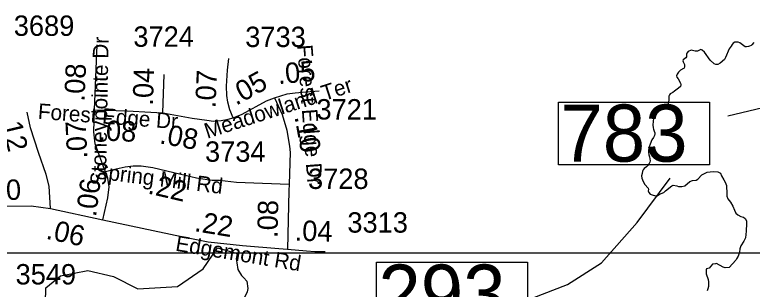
# Model space of a CAD drawing. Extents: x 1662474 to 1856135, y 779280 to 917889.
# Drawn here: x 1775870 to 1780399, y 826365 to 828048 of the extents above; entities that cross this region are included whole.
import ezdxf

# ---------------------------------------------------------------- set-up
doc = ezdxf.new("R2010")
doc.units = 0
for name, color, linetype in [('Exist Hydrographic Creek Single Shore', 7, 'Continuous'), ('Exist Hydrographic Misc Water Feature', 7, 'Continuous'), ('Exist Hydrographic Pond Under 1500 Sq Ft', 7, 'Continuous'), ('Exist Road Secondary Mileage Hundredths English Label', 7, 'Continuous'), ('Exist Road Secondary Mileage Tenths English Label', 7, 'Continuous'), ('Exist Road Secondary Structure Standard Bridge Number Label', 7, 'Continuous'), ('Exist Road Secondary Type 51 Attributed', 7, 'Continuous'), ('Exist Road Secondary Type 51 Label', 7, 'Continuous'), ('Exist Road Secondary Type 51 Number Label', 7, 'Continuous'), ('Map Preparation Inset Cut Line', 7, 'Continuous')]:
    doc.layers.add(name, color=color, linetype=linetype)

msp = doc.modelspace()

# ---------------------------------------------------------------- linework, layer by layer
at = {"layer": 'Exist Hydrographic Creek Single Shore'}
for points in [[(1780409, 827877.1), (1780396.9, 827863.8), (1780392.1, 827859.2), (1780383, 827855.1), (1780375.4, 827853), (1780363.2, 827850.9), (1780356.1, 827851.9), (1780338.6, 827863.8), (1780322.1, 827875.6), (1780312.4, 827879.2), (1780301.4, 827880.6), (1780291.6, 827878.9), (1780281.4, 827874), (1780275.1, 827865.3), (1780268.8, 827855.9), (1780258, 827837.8), (1780234.9, 827785.5), (1780228.4, 827774.2), (1780203.1, 827751.7), (1780188, 827743.2), (1780175.6, 827743), (1780165.4, 827746.7), (1780140.8, 827768.8), (1780105.2, 827818.9), (1780090.9, 827831.4), (1780083.8, 827834.1), (1780062.8, 827824.4), (1780048.4, 827824.4), (1780024.4, 827831.4), (1780006.4, 827821.5), (1779997.6, 827813.1), (1779996.1, 827807.1), (1779994.5, 827789.2), (1779991.9, 827783.4), (1779975.6, 827772.1), (1779973.2, 827765.6), (1779974.9, 827759.8), (1779978.5, 827750.6), (1779983.8, 827741.9), (1779984.2, 827736.2), (1779984, 827728.1), (1779981.9, 827721.2), (1779977.2, 827717.6), (1779959.1, 827708.4), (1779953.6, 827704.7), (1779946.2, 827696.3), (1779939.1, 827683.9), (1779934.1, 827674), (1779936.2, 827665.1), (1779943.9, 827654.1), (1779958.2, 827627.8), (1779961.1, 827620.4), (1779960.1, 827615.4), (1779958.2, 827606.8), (1779946.5, 827596.6), (1779921.2, 827578.2), (1779911.9, 827571.4), (1779902.4, 827567.4), (1779895.9, 827563.5), (1779891.6, 827556.1), (1779887.1, 827548.2), (1779887.8, 827537.2), (1779886.6, 827523.9), (1779885.1, 827513.6), (1779881.9, 827501.8), (1779868, 827487.6), (1779859.6, 827480.8), (1779847.5, 827475.1), (1779832.9, 827466.4), (1779820.2, 827456.7), (1779810.5, 827448)], [(1779810.5, 827448), (1779803.1, 827438.6), (1779797.4, 827427), (1779793.8, 827413.9), (1779790.4, 827393.9), (1779789.5, 827372.7), (1779791.4, 827354.8), (1779792.4, 827346.2), (1779796.4, 827334.1), (1779800, 827323.3), (1779800.2, 827317.1), (1779798.8, 827307.6), (1779792.4, 827295.2), (1779783, 827281.6), (1779771.6, 827254.3), (1779766.4, 827238), (1779762.2, 827217.6), (1779762.5, 827204.4), (1779763.5, 827189.5), (1779767.8, 827176.1), (1779770.4, 827163.5), (1779772.2, 827151.9), (1779771.1, 827143.6), (1779767, 827136.4), (1779759.1, 827124.6), (1779749.4, 827115.4), (1779736, 827104.2), (1779728.4, 827096.6), (1779726, 827088.9), (1779722.4, 827075.1), (1779719.2, 827060.6), (1779722.1, 827044.9), (1779729.8, 827025.9), (1779740.1, 827007.3), (1779759.4, 826984.2), (1779761.8, 826975.6), (1779760.9, 826967.9), (1779763.5, 826957.2), (1779771.6, 826946.9), (1779784, 826942.5), (1779804.5, 826937.2), (1779814.5, 826937.5), (1779830, 826946.9), (1779855.9, 826957.8), (1779866.8, 826968.5), (1779905.5, 826999.4), (1779914.5, 827002.3), (1779936.5, 826998.9), (1779945.4, 826994.4), (1779966.8, 826994.8), (1779985.4, 826999.2), (1780016.5, 827024.9), (1780032.6, 827032), (1780054.1, 827032.5), (1780064.1, 827039.9), (1780089, 827065.9), (1780122.1, 827082.6), (1780158.5, 827086.3), (1780188, 827084.5), (1780204.5, 827075.8), (1780211, 827060.6), (1780225.5, 827034.9), (1780233.1, 827021.5), (1780241.5, 827000.2), (1780243.1, 826948.6), (1780243.6, 826934.4), (1780249.1, 826919.4), (1780264.9, 826897.9), (1780279.5, 826873.8), (1780290, 826848.8), (1780299.2, 826831.2), (1780311.6, 826820.2), (1780329.4, 826809.9), (1780346.5, 826805.5), (1780355.1, 826797.6), (1780363.5, 826784.2), (1780363.5, 826768.5), (1780362.8, 826720.4), (1780356.8, 826679.8), (1780347.8, 826659.1), (1780329.1, 826631.2), (1780322.1, 826612.3), (1780320.8, 826591.3), (1780313.4, 826566.9), (1780301.6, 826551.7), (1780297.9, 826542.2), (1780257, 826498.1), (1780233.6, 826496.1), (1780220.8, 826499.4), (1780180.1, 826522.1), (1780173.2, 826521.2), (1780155.4, 826518.9), (1780133.9, 826493.2), (1780118.9, 826490.6), (1780115.5, 826484.2), (1780115.8, 826458.5), (1780128.4, 826423.4), (1780131.5, 826410.8), (1780131.5, 826393.9), (1780129.6, 826381.9)], [(1780129.6, 826381.9), (1780127, 826366.9), (1780121.8, 826354.6)]]:
    msp.add_lwpolyline(points, dxfattribs=at)
at = {"layer": 'Exist Hydrographic Misc Water Feature'}
msp.add_lwpolyline([(1778270.3, 826009.3), (1779265.4, 826392.7), (1779474.4, 826526.2), (1779692.3, 826774.6), (1779894.3, 827046.2)], dxfattribs=at)
at = {"layer": 'Exist Hydrographic Pond Under 1500 Sq Ft'}
msp.add_lwpolyline([(1777175.3, 826086.9), (1776999.2, 826021.6), (1776142.3, 826219.6), (1776059.2, 826280.3), (1776060.3, 826372.2), (1776152.1, 826445.9), (1776319.2, 826478.5), (1776477.1, 826442.5), (1776627.2, 826367.2), (1776869.2, 826382.1), (1777028.1, 826490.6), (1777114.6, 826617.9), (1777237.2, 826584.3), (1777230, 826550.7), (1777233.6, 826526.6), (1777240.8, 826485.8), (1777262.4, 826448.6), (1777276.9, 826435.4), (1777294.9, 826415), (1777302.3, 826369.9), (1777297.3, 826348.9), (1777279.3, 826310.5), (1777200.1, 826178.3), (1777175.3, 826086.9)], dxfattribs=at)
at = {"layer": 'Exist Road Secondary Structure Standard Bridge Number Label'}
msp.add_line((1783929, 828311.1), (1780249, 827425.1), dxfattribs=at)
for points in [[(1779208.6, 827511.4), (1780137.6, 827511.4), (1780137.6, 827127.2), (1779208.6, 827127.2)], [(1778090.9, 826529.9), (1779019.9, 826529.9), (1779019.9, 826145.8), (1778090.9, 826145.8)]]:
    msp.add_lwpolyline(points, close=True, dxfattribs=at)
at = {"layer": 'Exist Road Secondary Type 51 Attributed'}
msp.add_line((1776090.2, 826860), (1776410.8, 826790.5), dxfattribs=at)
for points in [[(1776359.2, 827465.3), (1776376.4, 827863.9)], [(1777212.2, 827416), (1777205.6, 827429.7), (1777197.9, 827449.7), (1777192.1, 827465.3), (1777179.5, 827511), (1777173.2, 827553.6), (1777171.6, 827610.4), (1777176.3, 827708.1), (1777184.2, 827778.9)], [(1776780.6, 827445.4), (1776787.4, 827681)], [(1777466.4, 827538.1), (1777543, 827562.1), (1777591.4, 827568.4), (1777658.4, 827574.6), (1777740.4, 827580.5)], [(1777212.2, 827416), (1777267.2, 827438.5), (1777416.6, 827520.5), (1777466.4, 827538.1)], [(1777466.4, 827538.1), (1777511.8, 827435.6), (1777540.7, 827340), (1777548.8, 827288.9), (1777557.6, 827241.4), (1777561.7, 827202.9), (1777554.6, 827008.9)], [(1776426.9, 827085.6), (1776421.9, 827098.7), (1776364, 827255.9), (1776355.7, 827330.3), (1776359.2, 827465.3)], [(1776359.2, 827465.3), (1776561.6, 827457.9), (1776706.9, 827450), (1776780.6, 827445.4)], [(1776090.2, 826860), (1776081.3, 826995.7), (1776063.5, 827069.1), (1776016.4, 827202.1), (1775966.7, 827355.2), (1775946, 827450.3)], [(1776780.6, 827445.4), (1776959.7, 827413.6), (1777049.5, 827400.7), (1777091.9, 827396.1), (1777137.5, 827398.9), (1777180.8, 827407.8), (1777212.2, 827416)], [(1776426.9, 827085.6), (1776493.2, 827103.4), (1776548.4, 827115.9), (1776597.3, 827122.2), (1776646.2, 827122.2), (1776718.9, 827110.9), (1776846.8, 827079.6), (1776986.8, 827048.4), (1777051.9, 827036.9), (1777082.9, 827034.4), (1777127.9, 827032.4), (1777232.8, 827020.4), (1777391.6, 827014.4), (1777554.6, 827008.9)], [(1776410.8, 826790.5), (1776442, 826924.5), (1776450.9, 826993.5), (1776442.6, 827044.9), (1776426.9, 827085.6)], [(1777554.6, 827008.9), (1777553.2, 826967.4), (1777544.8, 826610)], [(1775555, 826873.7), (1775970.8, 826875.4), (1776090.2, 826860)], [(1776410.8, 826790.5), (1776894.8, 826687.7), (1777059, 826654.9), (1777269.7, 826633.1), (1777491.6, 826613.4), (1777544.8, 826610)], [(1777544.8, 826610), (1777661, 826600.1), (1777714.1, 826596.8), (1777775.6, 826595.1)]]:
    msp.add_lwpolyline(points, dxfattribs=at)
at = {"layer": 'Map Preparation Inset Cut Line'}
for points in [[(1731035.7, 826588.1), (1793585.1, 826588.1), (1793585.1, 870408.9), (1731035.7, 870408.9)], [(1793585.1, 782767.4), (1731035.7, 782767.4), (1731035.7, 826588.1), (1793585.1, 826588.1)]]:
    msp.add_lwpolyline(points, close=True, dxfattribs=at)

# ---------------------------------------------------------------- texts
at = {"layer": 'Exist Road Secondary Mileage Hundredths English Label'}
for s, rotation, p in [('.08', 87.5383, (1776298.8, 827514.3)), ('.05', 5.3378, (1777489.8, 827621.7)), ('.04', 88.3444, (1776719.3, 827489)), ('.07', 87.2277, (1777102.4, 827473.4)), ('.05', 28.7514, (1777229.1, 827488.9)), ('.07', 92.6344, (1776316.8, 827167.5)), ('.08', 357.9129, (1776382.3, 827276.8)), ('.08', 349.9018, (1776755, 827259.5)), ('.10', 280.5431, (1777587.6, 827422)), ('.22', 347.0015, (1776682.6, 826952.4)), ('.06', 82.6429, (1776369.2, 826804.6)), ('.08', 88.6455, (1777483.9, 826678.3)), ('.22', 350.6574, (1776969.4, 826721.3)), ('.06', 347.7807, (1776057.4, 826675.2)), ('.04', 358.4529, (1777587.9, 826662.7))]:
    msp.add_text(s, height=125, rotation=rotation, dxfattribs=at).set_placement(p)
at = {"layer": 'Exist Road Secondary Mileage Tenths English Label'}
for s, rotation, p in [('.12', 283.3735, (1775778.7, 827425.5)), ('.10', 1.8467, (1775679, 826906.6))]:
    msp.add_text(s, height=125, rotation=rotation, dxfattribs=at).set_placement(p)
at = {"layer": 'Exist Road Secondary Structure Standard Bridge Number Label'}
for s, p in [('783', (1779221.1, 827147)), ('293', (1778103.4, 826165.6))]:
    msp.add_text(s, height=350, dxfattribs=at).set_placement(p)
at = {"layer": 'Exist Road Secondary Type 51 Label'}
for s, rotation, p in [('Stoneypointe Dr', 88.9684, (1776430.3, 827000.5)), ('Forest Edge Dr', 274.3018, (1777603.7, 827861.2)), ('Meadowland Ter', 17.889, (1777052.3, 827287)), ('Forest Edge Dr', 355.793, (1776010.2, 827409.8)), ('Spring Mill Rd', 353.0455, (1776357.7, 827044.5)), ('Edgemont Rd', 350.6179, (1776853.2, 826601.3))]:
    msp.add_text(s, height=95, rotation=rotation, dxfattribs=at).set_placement(p)
at = {"layer": 'Exist Road Secondary Type 51 Number Label'}
for s, p in [('3689', (1775864.5, 827918.3)), ('3724', (1776598.7, 827851.4)), ('3733', (1777285.8, 827849.7)), ('3721', (1777723, 827405.4)), ('3734', (1777038.8, 827146.1)), ('3728', (1777671.2, 826979.6)), ('3313', (1777912.9, 826711.7)), ('3549', (1775875.5, 826393.8))]:
    msp.add_text(s, height=125, dxfattribs=at).set_placement(p)

doc.saveas('drawing.dxf')
